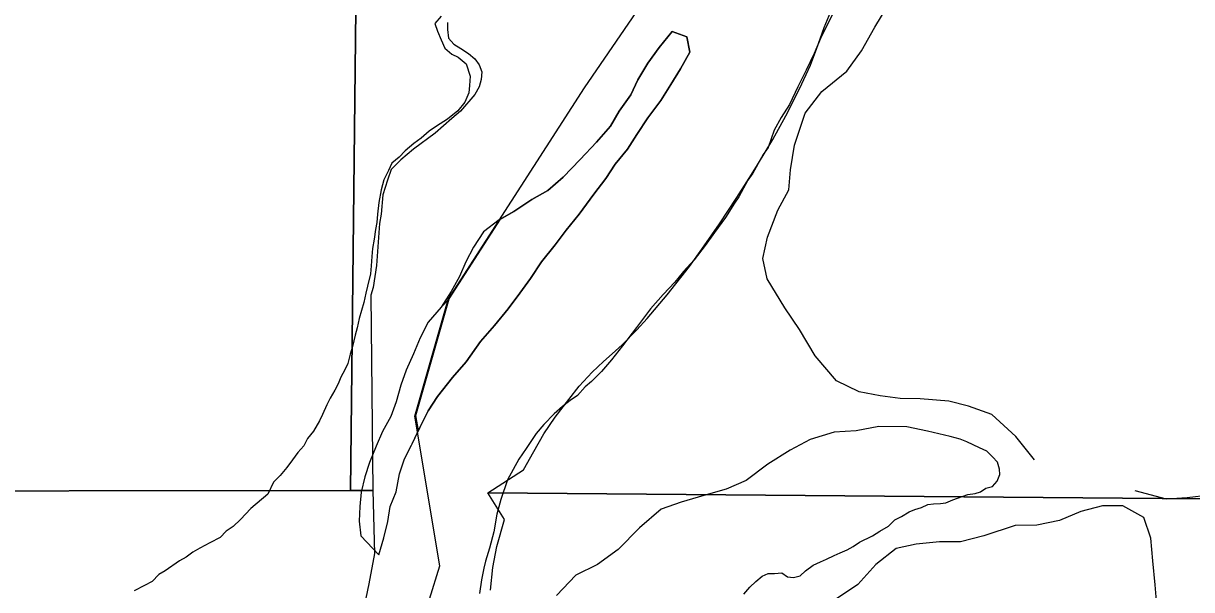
# Model space of a CAD drawing. Extents: x 1588073 to 2013523, y 1090242 to 1357120.
# Drawn here: x 1816595 to 1820929, y 1249021 to 1251121 of the extents above; entities that cross this region are included whole.
import ezdxf

# ---------------------------------------------------------------- set-up
doc = ezdxf.new("R2010")
doc.units = 0
for name, color, linetype in [('GM_X_Major_River', 7, 'Continuous'), ('GM_X_Minor_River', 7, 'Continuous'), ('GM_X_Section', 7, 'Continuous'), ('GM_X_Township', 7, 'Continuous')]:
    doc.layers.add(name, color=color, linetype=linetype)

msp = doc.modelspace()

# ---------------------------------------------------------------- linework, layer by layer
at = {"layer": 'GM_X_Major_River'}
for points in [[(1819601.6, 1251164.7), (1819551.6, 1251065.2), (1819528.5, 1251009.3), (1819499.3, 1250947.6), (1819468.1, 1250885.8), (1819436.7, 1250820.1), (1819405.8, 1250772.4), (1819380.8, 1250724.7), (1819357.6, 1250660.8), (1819339, 1250635), (1819301.6, 1250565.4)], [(1818144.5, 1251148.1), (1818121.9, 1251120.3), (1818131.4, 1251092), (1818144.9, 1251059.6), (1818158.5, 1251029.2), (1818184.2, 1251006.6), (1818208.1, 1250996.1), (1818237.8, 1250971.4), (1818253.1, 1250924.9), (1818250.4, 1250890.8), (1818247.9, 1250862.7), (1818233.3, 1250828.8), (1818206.6, 1250797.1), (1818167.9, 1250765.7), (1818127.2, 1250740.3), (1818100.8, 1250720.8), (1818070.2, 1250695.2), (1818043.7, 1250675.6), (1818011.1, 1250648.1), (1817988.5, 1250624.4), (1817962, 1250602.8), (1817949.5, 1250574.9), (1817932.8, 1250541), (1817922.1, 1250503), (1817913.2, 1250457), (1817908.4, 1250412.8), (1817905.9, 1250382.7), (1817901.4, 1250356.7), (1817896.8, 1250320.6), (1817890.1, 1250286.6), (1817887.6, 1250256.4), (1817885, 1250222.3), (1817882.4, 1250192.2), (1817871.6, 1250146.2), (1817865.1, 1250120.2), (1817858.5, 1250086.1), (1817841.3, 1250026.2), (1817832.7, 1249992.2), (1817826.2, 1249964.1), (1817815.4, 1249922.1), (1817806.8, 1249894.2), (1817798.2, 1249860.2), (1817787.7, 1249836.2), (1817773.2, 1249808.4), (1817762.7, 1249784.4), (1817750.2, 1249760.6), (1817733.6, 1249730.7), (1817721.1, 1249706.8), (1817704.4, 1249671), (1817694, 1249647.1), (1817671.2, 1249609.3), (1817648.6, 1249581.6), (1817636, 1249553.7), (1817613.5, 1249530), (1817592.9, 1249502.2), (1817572.3, 1249474.5), (1817547.7, 1249444.8), (1817523.1, 1249419.1), (1817502.3, 1249375.3), (1817439, 1249322.2), (1817400.1, 1249280.8), (1817373.6, 1249255.1), (1817347.1, 1249237.5), (1817324.6, 1249213.8), (1817286.1, 1249194.5), (1817249.6, 1249175.1), (1817223.2, 1249159.5), (1817198.8, 1249141.9), (1817174.4, 1249128.2), (1817121.5, 1249091.1), (1817097.1, 1249077.4), (1817072.6, 1249051.8), (1817044.2, 1249036.2), (1817005.6, 1249016.9)], [(1818034.7, 1249556.5), (1818037.5, 1249562), (1818066, 1249621.9), (1818096.5, 1249683.9), (1818130.9, 1249737.8), (1818187.5, 1249807.5), (1818238, 1249865.3), (1818290.7, 1249941.1), (1818343.2, 1250000.9), (1818393.7, 1250062.7), (1818436.2, 1250120.5), (1818476.6, 1250174.3), (1818517.2, 1250236.2), (1818567.7, 1250300), (1818608.2, 1250353.8), (1818656.7, 1250413.6), (1818711.3, 1250487.4), (1818755.8, 1250545.3), (1818790.2, 1250599.2), (1818836.7, 1250654.9), (1818871.1, 1250708.8), (1818911.7, 1250770.7), (1818960.2, 1250834.5), (1818996.7, 1250894.4), (1819033.2, 1250952.3), (1819067.7, 1251014.2), (1819056.1, 1251070.5), (1819002.1, 1251091), (1818953.6, 1251031.2), (1818911.1, 1250973.4), (1818874.6, 1250911.5), (1818848.2, 1250855.5), (1818805.7, 1250795.7), (1818773.2, 1250739.8), (1818720.7, 1250680), (1818660.1, 1250616.3), (1818597.6, 1250550.6), (1818541.1, 1250500.9), (1818480.8, 1250467.3), (1818414.4, 1250423.7), (1818360, 1250392.1), (1818301.6, 1250348.4), (1818265.2, 1250290.5), (1818236.7, 1250236.6), (1818212.3, 1250182.6), (1818181.8, 1250126.6), (1818145.4, 1250068.8), (1818096.9, 1250013), (1818066.4, 1249955), (1818041.9, 1249895), (1818015.5, 1249835.1), (1817995, 1249779), (1817978.5, 1249717), (1817958.1, 1249663), (1817927.7, 1249607), (1817903.2, 1249553.1), (1817878.7, 1249493.1), (1817862.3, 1249439), (1817847.9, 1249382.9), (1817843.5, 1249328.8), (1817841.1, 1249274.6), (1817846.7, 1249220.4), (1817913.4, 1249149.9)], [(1818365.2, 1250395.1), (1818414.4, 1250423.7), (1818480.8, 1250467.3), (1818541.1, 1250500.9), (1818597.6, 1250550.6), (1818660.1, 1250616.3), (1818720.7, 1250680), (1818773.2, 1250739.8), (1818805.7, 1250795.7), (1818848.2, 1250855.5), (1818874.6, 1250911.5), (1818911.1, 1250973.4), (1818953.6, 1251031.2), (1819002.1, 1251091), (1819056.1, 1251070.5), (1819067.7, 1251014.2), (1819033.2, 1250952.3), (1818996.7, 1250894.4), (1818960.2, 1250834.5), (1818911.7, 1250770.7), (1818871.1, 1250708.8), (1818836.7, 1250654.9), (1818790.2, 1250599.2), (1818755.8, 1250545.3), (1818711.3, 1250487.4), (1818656.7, 1250413.6), (1818608.2, 1250353.8), (1818567.7, 1250300), (1818517.2, 1250236.2), (1818476.6, 1250174.3), (1818436.2, 1250120.5), (1818393.7, 1250062.7), (1818343.2, 1250000.9), (1818290.7, 1249941.1), (1818238, 1249865.3), (1818187.5, 1249807.5), (1818130.9, 1249737.8), (1818096.5, 1249683.9), (1818066, 1249621.9), (1818060.7, 1249610.9)], [(1819301.6, 1250565.4), (1819283.1, 1250539.6), (1819249.8, 1250477.9), (1819233.4, 1250454.1), (1819200.3, 1250400.5), (1819159.1, 1250345), (1819124.1, 1250297.4), (1819082.9, 1250243.9), (1819044, 1250200.4), (1819011.2, 1250160.8), (1818968.2, 1250115.4), (1818921, 1250062), (1818869.5, 1249992.6), (1818818.1, 1249925.3), (1818777, 1249873.8), (1818740.1, 1249830.3), (1818703.2, 1249792.8), (1818678.8, 1249773.1), (1818650.1, 1249741.5), (1818623.6, 1249721.9), (1818595.1, 1249700.4), (1818564.5, 1249672.8), (1818525.6, 1249633.3), (1818496.9, 1249599.7), (1818459.7, 1249544.1), (1818432.9, 1249504.4), (1818391.4, 1249428.8), (1818366, 1249354.9), (1818350.9, 1249301), (1818339.7, 1249234.8), (1818324.6, 1249174.8), (1818309.7, 1249126.9), (1818303.2, 1249100.9), (1818294.4, 1249056.8), (1818287.5, 1249006.7)], [(1818174.8, 1250099.2), (1818365.2, 1250395.1)], [(1818174.8, 1250099.2), (1818145.4, 1250068.8), (1818096.9, 1250013), (1818066.4, 1249955), (1818041.9, 1249895), (1818015.5, 1249835.1), (1817995, 1249779), (1817978.5, 1249717), (1817958.1, 1249663), (1817927.7, 1249607), (1817903.2, 1249553.1), (1817878.7, 1249493.1), (1817862.3, 1249439), (1817847.9, 1249382.9), (1817843.5, 1249328.8), (1817841.1, 1249274.6), (1817846.7, 1249220.4), (1817913.4, 1249149.9)], [(1818060.7, 1249610.9), (1818051.4, 1249667), (1818174.8, 1250099.2)], [(1818034.7, 1249556.5), (1818037.5, 1249562), (1818060.7, 1249610.9)], [(1817913.4, 1249149.9), (1817932.8, 1249213.7), (1817947.3, 1249273.8), (1817955.7, 1249329.9), (1817978.1, 1249383.9), (1817990.6, 1249450), (1818009.1, 1249506), (1818034.7, 1249556.5)]]:
    msp.add_lwpolyline(points, dxfattribs=at)
at = {"layer": 'GM_X_Minor_River'}
for points in [[(1820346.7, 1249502.5), (1820277.2, 1249589.4), (1820187.7, 1249670.4), (1820101.8, 1249701.2), (1820027.8, 1249719.9), (1819921.7, 1249728.8), (1819847.6, 1249729.4), (1819773.5, 1249740.1), (1819695.5, 1249754.8), (1819611.7, 1249795.6), (1819532.2, 1249888.6), (1819474.8, 1249985.4), (1819419.3, 1250066.1), (1819354, 1250173), (1819338.5, 1250249.4), (1819355.1, 1250327.5), (1819393.9, 1250427.6), (1819434.5, 1250503.5), (1819441.1, 1250577.7), (1819455.8, 1250669.8), (1819494.7, 1250787.9), (1819557.4, 1250867.7), (1819650.1, 1250943.1), (1819704.7, 1251018.9), (1819753.4, 1251106.8), (1819800.1, 1251182.7)], [(1820718.5, 1249389), (1820834.4, 1249358), (1820912.6, 1249363.3), (1820994.8, 1249372.7), (1821076.9, 1249378), (1821165.3, 1249411.4), (1821243.6, 1249436.8), (1821323.9, 1249454.2), (1821420.2, 1249475.5), (1821514.5, 1249502.8), (1821602.8, 1249514.1), (1821687.1, 1249541.5), (1821773.4, 1249560.8), (1821847.8, 1249606.3), (1821926.4, 1249663.9)], [(1820070.8, 1249579.1), (1820032.8, 1249589.4), (1819948.8, 1249608.2), (1819872.8, 1249624.9), (1819768.7, 1249625.8), (1819684.4, 1249610.4), (1819602.3, 1249605.1), (1819513.9, 1249577.7), (1819439.5, 1249538.2), (1819357, 1249486.7), (1819276.5, 1249425.2), (1819202.1, 1249393.7), (1819119.8, 1249370.3), (1819035.5, 1249344.9), (1818961.2, 1249319.4), (1818880.6, 1249249.9), (1818801.9, 1249170.3), (1818725.3, 1249114.7), (1818644.9, 1249075.3), (1818572.3, 1248999.6)], [(1819267.4, 1249003.8), (1819289.6, 1249029.8), (1819311.8, 1249051.6), (1819336, 1249071.5), (1819358.1, 1249081.3), (1819382.1, 1249081.1), (1819408.2, 1249082.9), (1819430.1, 1249068.7), (1819452.1, 1249066.5), (1819476.2, 1249072.3), (1819496.4, 1249090.2), (1819524.6, 1249112.1), (1819552.7, 1249123.9), (1819574.8, 1249133.7), (1819603, 1249147.5), (1819625.1, 1249157.4), (1819651.2, 1249169.2), (1819673.3, 1249181.1), (1819697.5, 1249196.9), (1819745.7, 1249220.6), (1819771.9, 1249238.4), (1819804.1, 1249256.2), (1819828.3, 1249280.1), (1819852.4, 1249291.9), (1819880.6, 1249309.8), (1819902.7, 1249317.6), (1819926.8, 1249325.4), (1819950.9, 1249337.3), (1819970.9, 1249339.1), (1819997, 1249340.9), (1820017, 1249342.7), (1820043.2, 1249354.6), (1820077.3, 1249366.3), (1820099.4, 1249374.1), (1820125.5, 1249377.9), (1820145.5, 1249383.8), (1820165.7, 1249397.7), (1820189.7, 1249403.5), (1820207.9, 1249423.4), (1820218.1, 1249447.4), (1820216.2, 1249467.5), (1820208.4, 1249493.6), (1820190.5, 1249513.8), (1820168.7, 1249534.1), (1820142.7, 1249546.4), (1820094.8, 1249568.8), (1820070.8, 1249579.1)], [(1820799.5, 1248964.9), (1820794, 1249039.2), (1820784.7, 1249127.6), (1820777.3, 1249211.9), (1820751.8, 1249288.4), (1820674, 1249331.2), (1820597.9, 1249331.8), (1820517.6, 1249310.4), (1820439.2, 1249277), (1820355, 1249259.6), (1820274.8, 1249258.3), (1820158.4, 1249221.1), (1820072.1, 1249197.8), (1819993.9, 1249198.4), (1819907.7, 1249189.1), (1819833.5, 1249173.7), (1819757, 1249114.1), (1819690.3, 1249040.4), (1819607.8, 1248984.9)]]:
    msp.add_lwpolyline(points, dxfattribs=at)
at = {"layer": 'GM_X_Section'}
for points in [[(1812801.3, 1254645.4), (1817866.5, 1254634), (1817808, 1249389.1), (1815718.6, 1249386)], [(1818169, 1251123.9), (1818168.8, 1251097.9), (1818172.6, 1251065.9), (1818192.5, 1251043.7), (1818218.4, 1251027.6), (1818246.3, 1251009.4), (1818270.2, 1250989.2), (1818286, 1250967.1), (1818295.9, 1250941), (1818293.7, 1250913), (1818285.6, 1250885.1), (1818269.4, 1250857.1), (1818216.9, 1250795.4), (1818184.8, 1250767.6), (1818122.4, 1250713.9), (1818041.9, 1250654.4), (1817995.7, 1250614.7), (1817959.4, 1250578.9), (1817945.2, 1250538.9), (1817928.8, 1250485), (1817922.4, 1250413), (1817916.2, 1250379), (1817905.2, 1250223), (1817892.7, 1250141), (1817884.5, 1250113), (1817892, 1249388.5), (1817808, 1249389.1), (1817866.5, 1254634)], [(1823027, 1249340.6), (1818318.2, 1249379.9), (1818450.8, 1249465.1), (1818489.3, 1249532.9), (1818525.7, 1249598.7), (1818568.1, 1249660.5), (1818618.6, 1249726.2), (1818656.9, 1249776), (1818705.3, 1249827.8), (1818747.5, 1249867.5), (1818779.7, 1249895.3), (1818816, 1249929.1), (1818870.3, 1249984.8), (1818908.6, 1250026.6), (1818983.2, 1250114.2), (1819065.9, 1250219.8), (1819112.3, 1250283.5), (1819177, 1250377.2), (1819241.6, 1250474.8), (1819288.1, 1250546.6), (1819318.4, 1250596.5), (1819375, 1250690.1), (1819423.6, 1250777.9), (1819474.3, 1250877.7), (1819498.6, 1250931.5), (1819514.8, 1250965.5), (1819537.2, 1251025.4), (1819565.7, 1251105.2), (1819590.1, 1251165.1)], [(1815718.6, 1249386), (1817808, 1249389.1), (1817892, 1249388.5), (1817897.5, 1249154.9), (1817877.1, 1249042.8), (1817846.5, 1248900)], [(1818328, 1249019.6), (1818336.5, 1249103.6), (1818351, 1249181.5), (1818379.7, 1249281.4), (1818318.2, 1249379.9), (1823027, 1249340.6)]]:
    msp.add_lwpolyline(points, dxfattribs=at)
at = {"layer": 'GM_X_Township'}
msp.add_lwpolyline([(1816396.8, 1248506.7), (1816782.6, 1248229), (1817014.1, 1248105.6), (1817307.4, 1248043.9), (1817631.4, 1248090.3), (1817847.4, 1248229.2), (1818017.2, 1248399), (1818063.4, 1248615.1), (1818063.4, 1248862), (1818140.5, 1249108.9), (1818047.8, 1249664.5), (1818171.1, 1250096.7), (1818676.7, 1250882.1), (1819683, 1252350.3), (1820007, 1252659), (1820300.1, 1252859.7), (1820547, 1252906), (1820840.3, 1252828.9), (1821256.9, 1252751.9)], dxfattribs=at)
msp.add_lwpolyline([(1816396.8, 1248506.7), (1816782.6, 1248229), (1817014.1, 1248105.6), (1817307.4, 1248043.9), (1817631.4, 1248090.3), (1817847.4, 1248229.2), (1818017.2, 1248399), (1818063.4, 1248615.1), (1818063.4, 1248862), (1818140.5, 1249108.9), (1818047.8, 1249664.5), (1818171.1, 1250096.7), (1818676.7, 1250882.1), (1819683, 1252350.3), (1820007, 1252659), (1820300.1, 1252859.7), (1820547, 1252906), (1820840.3, 1252828.9), (1821256.9, 1252751.9)], dxfattribs=at)

doc.saveas('drawing.dxf')
